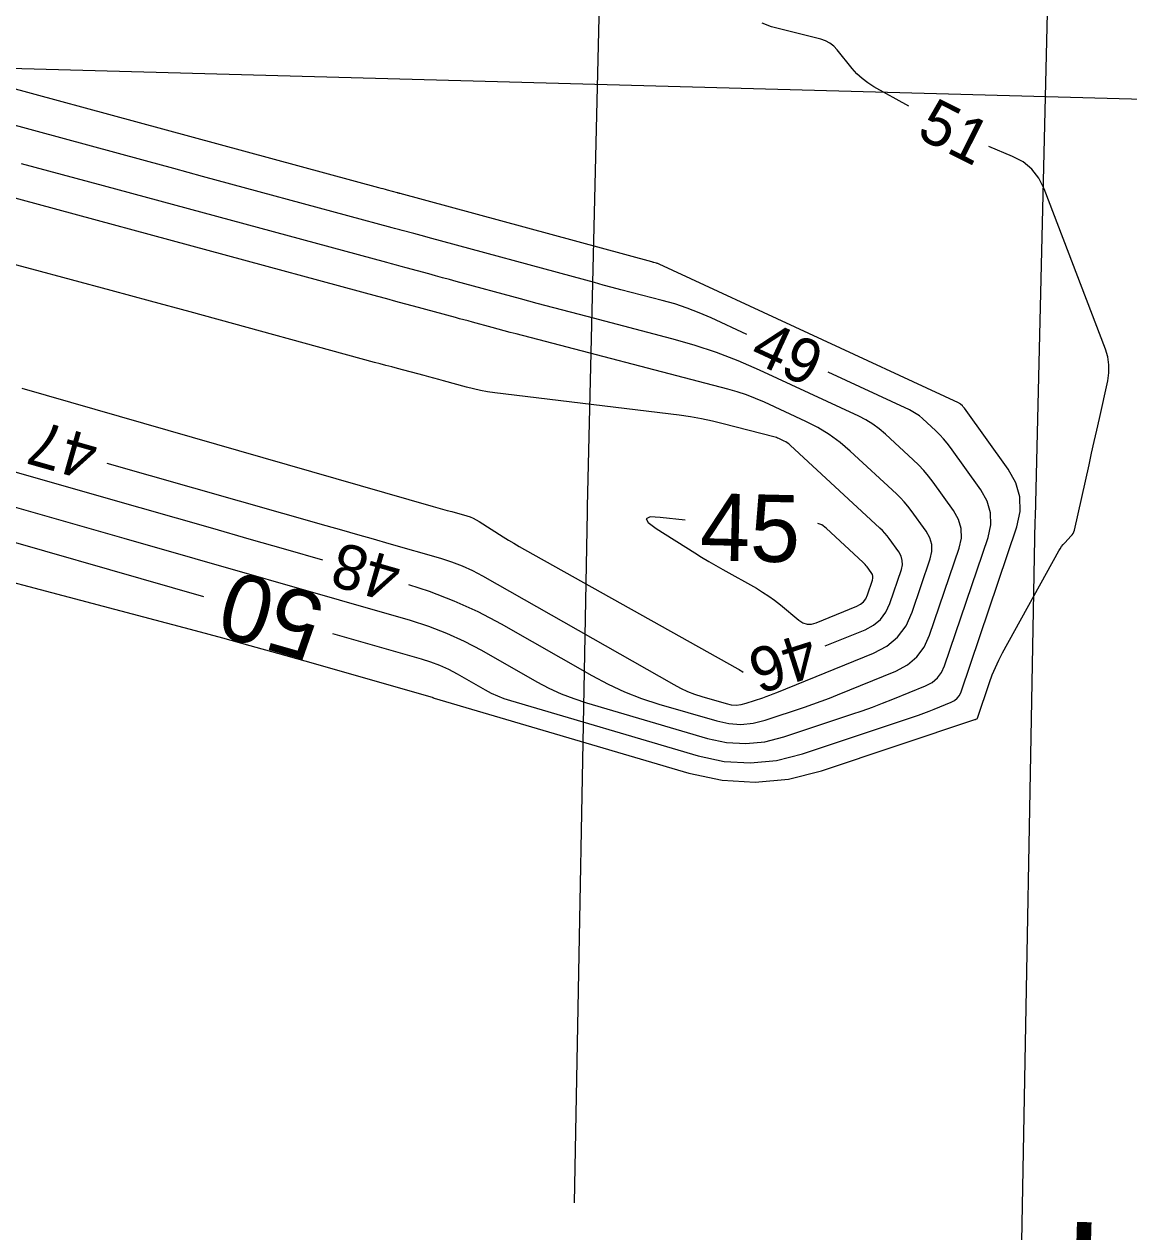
# Model space of a CAD drawing. Extents: x 2384780 to 2405861, y 547869 to 573706.
# Drawn here: x 2395635.8 to 2395685.1, y 553816.8 to 553870.7 of the extents above; entities that cross this region are included whole.
import ezdxf

# ---------------------------------------------------------------- set-up
doc = ezdxf.new("R2010")
doc.units = 0
for name, color, linetype in [('Breaklines', 7, 'Continuous'), ('Old_Level_60', 7, 'Continuous'), ('Old_Level_61', 7, 'Continuous'), ('Old_Level_63', 7, 'Continuous'), ('Prop Buffer Zone 1', 7, 'Continuous'), ('Prop Buffer Zone 2', 7, 'Continuous')]:
    doc.layers.add(name, color=color, linetype=linetype)

msp = doc.modelspace()

# ---------------------------------------------------------------- linework, layer by layer
at = {"layer": 'Breaklines'}
msp.add_line((2395703.80091, 553866.84245), (2395564.14597, 553870.63963), dxfattribs=at)
at = {"layer": 'Old_Level_60'}
for points in [[(2395675.259, 553867.03125), (2395673.70325, 553867.8995), (2395673.429, 553868.07025), (2395673.1745, 553868.2645), (2395672.94025, 553868.4825), (2395672.726, 553868.72425), (2395672.05875, 553869.553), (2395671.906, 553869.7155), (2395671.73375, 553869.8475), (2395671.542, 553869.94925), (2395671.33075, 553870.0205), (2395669.121, 553870.582), (2395668.71075, 553870.74825)], [(2395668.0255, 553856.838), (2395666.43275, 553857.576), (2395665.89975, 553857.80875), (2395665.358, 553858.017), (2395664.80725, 553858.20075), (2395664.24775, 553858.36), (2395662.406, 553858.84025), (2395662.0115, 553858.94375), (2395661.61725, 553859.048), (2395661.22325, 553859.1535), (2395660.8295, 553859.26), (2395653.8015, 553861.169), (2395653.64125, 553861.2125), (2395653.481, 553861.256), (2395653.32075, 553861.2995), (2395653.1605, 553861.343), (2395652.63675, 553861.48475), (2395652.52475, 553861.515), (2395652.4125, 553861.5455), (2395652.30025, 553861.57575), (2395652.188, 553861.60625), (2395646.25675, 553863.2125), (2395644.98575, 553863.557), (2395643.71475, 553863.9015), (2395642.444, 553864.24625), (2395641.17325, 553864.5915), (2395626.1975, 553868.6595)], [(2395627.7335, 553847.75125), (2395643.38725, 553843.61725), (2395644.61525, 553843.28975), (2395645.84125, 553842.9555), (2395647.0655, 553842.615), (2395648.288, 553842.268), (2395653.96925, 553840.63925), (2395653.979, 553840.63625), (2395653.9885, 553840.6325), (2395653.998, 553840.62825), (2395654.007, 553840.6235), (2395654.03625, 553840.60675), (2395654.04275, 553840.60325), (2395654.04925, 553840.60025), (2395654.05575, 553840.59775), (2395654.06275, 553840.5955), (2395665.43075, 553837.25425), (2395666.91825, 553836.93275), (2395668.4015, 553836.843), (2395669.88075, 553836.9855), (2395671.356, 553837.36025), (2395678.204, 553839.64175), (2395678.217, 553839.64625), (2395678.22975, 553839.651), (2395678.2425, 553839.65575), (2395678.25525, 553839.66075), (2395678.29675, 553839.67775), (2395678.30475, 553839.682), (2395678.3115, 553839.68775), (2395678.31675, 553839.69475), (2395678.3205, 553839.703), (2395678.861, 553841.30075), (2395678.98425, 553841.63975), (2395679.12225, 553841.9725), (2395679.275, 553842.2985), (2395679.44225, 553842.61825), (2395681.95725, 553847.172), (2395682.01725, 553847.27275), (2395682.0835, 553847.36925), (2395682.15575, 553847.461), (2395682.23425, 553847.54825), (2395682.50025, 553847.82625), (2395682.5525, 553847.8885), (2395682.595, 553847.95575), (2395682.6275, 553848.0285), (2395682.6505, 553848.10625), (2395683.30525, 553851.02225), (2395683.42075, 553851.538), (2395683.53625, 553852.054), (2395683.65125, 553852.56975), (2395683.76575, 553853.08575), (2395684.14, 553854.77125), (2395684.19375, 553855.1305), (2395684.19425, 553855.48575), (2395684.142, 553855.83725), (2395684.03675, 553856.185), (2395681.3075, 553863.34), (2395681.071, 553863.8185), (2395680.75625, 553864.22025), (2395680.36275, 553864.54575), (2395679.89075, 553864.79475), (2395678.827, 553865.233)], [(2395639.45575, 553851.09725), (2395649.224, 553848.313), (2395649.92925, 553848.11175), (2395650.63425, 553847.9105), (2395651.339, 553847.70875), (2395652.044, 553847.50675), (2395654.3465, 553846.84675), (2395654.834, 553846.69125), (2395655.30975, 553846.50775), (2395655.7735, 553846.29625), (2395656.22575, 553846.05675), (2395664.76225, 553841.20475), (2395665.06425, 553841.0445), (2395665.374, 553840.90225), (2395665.69125, 553840.7785), (2395666.0165, 553840.6725), (2395667.09675, 553840.355), (2395667.324, 553840.306), (2395667.5505, 553840.29225), (2395667.77625, 553840.314), (2395668.0015, 553840.37125), (2395668.7365, 553840.616), (2395668.8935, 553840.66975), (2395669.0495, 553840.726), (2395669.20475, 553840.78475), (2395669.359, 553840.846), (2395673.68725, 553842.6065), (2395674.27425, 553842.91575), (2395674.75675, 553843.32325), (2395675.1345, 553843.82925), (2395675.408, 553844.43375), (2395676.215, 553846.81925), (2395676.28775, 553847.1455), (2395676.28125, 553847.46025), (2395676.19525, 553847.763), (2395676.03, 553848.05375), (2395675.3605, 553848.98425), (2395675.2125, 553849.1795), (2395675.05525, 553849.36675), (2395674.88875, 553849.54575), (2395674.713, 553849.71675), (2395672.6465, 553851.6285), (2395672.19075, 553852.01875), (2395671.7085, 553852.37), (2395671.2005, 553852.68225), (2395670.66625, 553852.95525), (2395668.815, 553853.81325), (2395668.415, 553853.98775), (2395668.0085, 553854.144), (2395667.5955, 553854.282), (2395667.17575, 553854.4015), (2395657.73225, 553856.8635), (2395657.46175, 553856.9345), (2395657.19125, 553857.006), (2395656.921, 553857.0785), (2395656.651, 553857.1515), (2395655.76925, 553857.391), (2395655.58025, 553857.44225), (2395655.3915, 553857.4935), (2395655.2025, 553857.54475), (2395655.0135, 553857.596), (2395653.147, 553858.1015), (2395652.747, 553858.20975), (2395652.347, 553858.318), (2395651.947, 553858.4265), (2395651.547, 553858.53475), (2395628.812, 553864.692)], [(2395652.9155, 553845.672), (2395653.847, 553845.37475), (2395654.943, 553844.952), (2395656.01175, 553844.46475), (2395657.05325, 553843.91275), (2395661.10775, 553841.60825), (2395661.82875, 553841.2255), (2395662.568, 553840.88625), (2395663.3255, 553840.59025), (2395664.1015, 553840.33775), (2395666.68025, 553839.58), (2395667.2225, 553839.4625), (2395667.76325, 553839.43), (2395668.3025, 553839.482), (2395668.84025, 553839.6185), (2395670.59425, 553840.203), (2395670.969, 553840.33125), (2395671.3415, 553840.4655), (2395671.712, 553840.60575), (2395672.08, 553840.752), (2395674.686, 553841.81175), (2395675.19875, 553842.082), (2395675.62025, 553842.438), (2395675.9505, 553842.88), (2395676.18925, 553843.408), (2395677.505, 553847.29675), (2395677.604, 553847.7415), (2395677.595, 553848.17), (2395677.478, 553848.5825), (2395677.253, 553848.9785), (2395676.34075, 553850.24625), (2395676.139, 553850.51225), (2395675.92475, 553850.76725), (2395675.698, 553851.01125), (2395675.45875, 553851.244), (2395674.216, 553852.39375), (2395673.942, 553852.62825), (2395673.652, 553852.8395), (2395673.3465, 553853.02725), (2395673.02525, 553853.1915), (2395668.5965, 553855.24375), (2395667.63975, 553855.66175), (2395666.667, 553856.0355), (2395665.6785, 553856.36525), (2395664.6745, 553856.65125), (2395660.89825, 553857.63575), (2395660.15125, 553857.8315), (2395659.40475, 553858.02925), (2395658.659, 553858.22875), (2395657.9135, 553858.43025), (2395655.053, 553859.20725), (2395654.7445, 553859.291), (2395654.43625, 553859.37475), (2395654.12775, 553859.45825), (2395653.81925, 553859.542), (2395652.8115, 553859.81475), (2395652.59575, 553859.87325), (2395652.37975, 553859.93175), (2395652.16375, 553859.99025), (2395651.948, 553860.04875), (2395639.2995, 553863.47425), (2395637.46975, 553863.97), (2395635.64, 553864.466)], [(2395671.52775, 553842.929), (2395673.31325, 553843.65525), (2395673.6875, 553843.85225), (2395673.99525, 553844.11225), (2395674.23625, 553844.435), (2395674.4105, 553844.8205), (2395674.92525, 553846.3415), (2395674.9715, 553846.54975), (2395674.9675, 553846.75025), (2395674.9125, 553846.94325), (2395674.80725, 553847.12875), (2395674.38025, 553847.72225), (2395674.28575, 553847.84675), (2395674.1855, 553847.966), (2395674.0795, 553848.08025), (2395673.96725, 553848.18925), (2395669.958, 553851.89875), (2395669.89625, 553851.9515), (2395669.83125, 553851.999), (2395669.7625, 553852.04125), (2395669.69025, 553852.07825), (2395669.4485, 553852.19025), (2395669.39625, 553852.213), (2395669.34325, 553852.2335), (2395669.28925, 553852.2515), (2395669.2345, 553852.267), (2395666.9725, 553852.85675), (2395666.48625, 553852.975), (2395665.997, 553853.07675), (2395665.5045, 553853.16225), (2395665.00875, 553853.23125), (2395656.772, 553854.23925), (2395656.452, 553854.28425), (2395656.13425, 553854.34075), (2395655.81875, 553854.40875), (2395655.50575, 553854.4885), (2395654.48625, 553854.76725), (2395654.26775, 553854.82675), (2395654.04925, 553854.88575), (2395653.8305, 553854.94475), (2395653.61175, 553855.003), (2395652.4225, 553855.31925), (2395652.1675, 553855.3875), (2395651.913, 553855.45575), (2395651.65825, 553855.52475), (2395651.404, 553855.594), (2395643.16675, 553857.84675), (2395641.40125, 553858.328), (2395639.635, 553858.80625), (2395637.868, 553859.28175), (2395636.1, 553859.754), (2395626.8985, 553862.20425)], [(2395635.213, 553849.17), (2395636.46125, 553848.814), (2395637.70925, 553848.4575), (2395638.95725, 553848.1005), (2395640.205, 553847.743), (2395652.9885, 553844.07825), (2395653.81475, 553843.81475), (2395654.62125, 553843.50375), (2395655.4075, 553843.145), (2395656.174, 553842.739), (2395658.64475, 553841.33475), (2395659.181, 553841.04975), (2395659.731, 553840.7975), (2395660.29475, 553840.57725), (2395660.87225, 553840.38925), (2395666.26375, 553838.80475), (2395667.121, 553838.61925), (2395667.976, 553838.56775), (2395668.8285, 553838.64975), (2395669.67875, 553838.86575), (2395672.719, 553839.87875), (2395673.1785, 553840.036), (2395673.63525, 553840.2005), (2395674.08925, 553840.3725), (2395674.5405, 553840.55175), (2395676.01025, 553841.1495), (2395676.29925, 553841.30175), (2395676.537, 553841.5025), (2395676.72325, 553841.752), (2395676.858, 553842.04975), (2395678.79475, 553847.77425), (2395678.92025, 553848.33725), (2395678.909, 553848.88), (2395678.76075, 553849.402), (2395678.47575, 553849.9035), (2395677.1175, 553851.79125), (2395676.96725, 553851.9895), (2395676.8075, 553852.1795), (2395676.6385, 553852.36125), (2395676.46025, 553852.53475), (2395675.8625, 553853.08775), (2395675.7305, 553853.20075), (2395675.591, 553853.30225), (2395675.444, 553853.3925), (2395675.2895, 553853.4715), (2395671.65475, 553855.156)], [(2395635.6495, 553854.441), (2395654.01825, 553849.16375), (2395654.22525, 553849.10425), (2395654.43225, 553849.045), (2395654.63925, 553848.986), (2395654.8465, 553848.92725), (2395655.52325, 553848.73525), (2395655.666, 553848.68925), (2395655.8045, 553848.63325), (2395655.9385, 553848.5675), (2395656.068, 553848.49175), (2395657.15275, 553847.8055), (2395657.38625, 553847.66), (2395657.62175, 553847.51775), (2395657.859, 553847.37875), (2395658.098, 553847.24275), (2395667.62675, 553841.91525), (2395667.688, 553841.87925), (2395667.7475, 553841.84025), (2395667.805, 553841.79875), (2395667.85775, 553841.757)], [(2395628.4495, 553852.666), (2395640.923, 553849.11075), (2395642.54725, 553848.6475), (2395644.1715, 553848.1835), (2395645.7955, 553847.719), (2395647.4195, 553847.25375), (2395649.072, 553846.78)]]:
    msp.add_lwpolyline(points, dxfattribs=at)
at = {"layer": 'Old_Level_61'}
for points in [[(2395649.53225, 553843.49025), (2395653.479, 553842.35875), (2395653.897, 553842.2255), (2395654.305, 553842.068), (2395654.70275, 553841.88675), (2395655.0905, 553841.68125), (2395656.3405, 553840.97075), (2395656.61175, 553840.8265), (2395656.89, 553840.699), (2395657.17525, 553840.5875), (2395657.4675, 553840.4925), (2395665.84725, 553838.0295), (2395667.01975, 553837.776), (2395668.18875, 553837.70525), (2395669.35475, 553837.81775), (2395670.51725, 553838.113), (2395675.4615, 553839.76025), (2395675.69775, 553839.841), (2395675.9325, 553839.92575), (2395676.166, 553840.014), (2395676.398, 553840.10625), (2395677.1535, 553840.4135), (2395677.302, 553840.492), (2395677.42425, 553840.59525), (2395677.52, 553840.72325), (2395677.58925, 553840.8765), (2395680.0845, 553848.252), (2395680.2365, 553848.93325), (2395680.22275, 553849.58975), (2395680.0435, 553850.2215), (2395679.6985, 553850.82825), (2395677.744, 553853.545), (2395677.7225, 553853.573), (2395677.69975, 553853.60025), (2395677.67575, 553853.626), (2395677.6505, 553853.65075), (2395677.56525, 553853.7295), (2395677.5465, 553853.7455), (2395677.52675, 553853.76), (2395677.50575, 553853.77275), (2395677.48375, 553853.784), (2395664.115, 553859.9795), (2395664.0835, 553859.99325), (2395664.05125, 553860.00575), (2395664.01875, 553860.0165), (2395663.9855, 553860.026), (2395663.87625, 553860.0545), (2395663.853, 553860.06075), (2395663.8295, 553860.06675), (2395663.80625, 553860.073), (2395663.783, 553860.07925), (2395652.55, 553863.13075), (2395652.53775, 553863.134), (2395652.52575, 553863.13725), (2395652.51375, 553863.14075), (2395652.5015, 553863.144), (2395652.46225, 553863.1545), (2395652.45375, 553863.157), (2395652.44525, 553863.15925), (2395652.43675, 553863.1615), (2395652.42825, 553863.16375), (2395651.98125, 553863.28475), (2395651.8855, 553863.31075), (2395651.78975, 553863.33675), (2395651.69375, 553863.36275), (2395651.598, 553863.38875), (2395624.17775, 553870.83725)], [(2395665.271, 553848.5455), (2395664.16025, 553848.6715), (2395663.70875, 553848.69025), (2395663.52875, 553848.6135), (2395663.62075, 553848.44075), (2395663.98475, 553848.1725), (2395665.69675, 553847.0895), (2395666.008, 553846.8955), (2395666.32175, 553846.70575), (2395666.638, 553846.5205), (2395666.95675, 553846.3395)], [(2395632.4555, 553848.38575), (2395643.7645, 553845.14375)], [(2395666.95675, 553846.3395), (2395668.45025, 553845.50425), (2395668.73125, 553845.33875), (2395669.00375, 553845.1605), (2395669.26775, 553844.97), (2395669.52325, 553844.76725), (2395670.3435, 553844.084), (2395670.524, 553843.96675), (2395670.71325, 553843.9075), (2395670.9115, 553843.9065), (2395671.119, 553843.96375), (2395672.93925, 553844.704), (2395673.10075, 553844.789), (2395673.23375, 553844.90125), (2395673.33775, 553845.04075), (2395673.413, 553845.207), (2395673.63525, 553845.864), (2395673.65525, 553845.95375), (2395673.6535, 553846.0405), (2395673.62975, 553846.12375), (2395673.58425, 553846.204), (2395673.4, 553846.46025), (2395673.35925, 553846.514), (2395673.316, 553846.5655), (2395673.27, 553846.61475), (2395673.22175, 553846.66175), (2395671.571, 553848.189), (2395671.37075, 553848.336), (2395671.199, 553848.4035)]]:
    msp.add_lwpolyline(points, dxfattribs=at)
at = {"layer": 'Old_Level_63'}
msp.add_ellipse((2395727.45003, 554021.05834), major_axis=(15.71221, 376.73026), ratio=0.59897866, dxfattribs=at)
at = {"layer": 'Prop Buffer Zone 1'}
msp.add_line((2395680.90525, 553848.532), (2395680.9085, 553848.68275), dxfattribs=at)
for points in [[(2395680.9085, 553848.68275), (2395688.1975, 554154.54575)], [(2395680.28425, 553815.51375), (2395680.90525, 553848.532)]]:
    msp.add_lwpolyline(points, dxfattribs=at)
at = {"layer": 'Prop Buffer Zone 2'}
msp.add_line((2395660.90875, 553848.908), (2395660.91425, 553849.15925), dxfattribs=at)
for points in [[(2395660.91425, 553849.15925), (2395668.20325, 554155.02225)], [(2395660.32875, 553818.0605), (2395660.90875, 553848.908)]]:
    msp.add_lwpolyline(points, dxfattribs=at)

# ---------------------------------------------------------------- texts
at = {"layer": 'Old_Level_60'}
for s, rotation, p in [('51', 333.251789, (2395675.5445, 553865.6765)), ('49', 335.135633, (2395668.0765, 553855.712)), ('47', 164.090992, (2395639.18475, 553852.21425)), ('48', 163.91825, (2395652.7165, 553846.773)), ('46', 197.710694, (2395670.781, 553843.5785))]:
    msp.add_text(s, height=2, rotation=rotation, dxfattribs=at).set_placement(p)
at = {"layer": 'Old_Level_61'}
for s, rotation, p in [('45', 358.628947, (2395665.91375, 553846.76275)), ('50', 164.003253, (2395649.33225, 553845.108))]:
    msp.add_text(s, height=3, rotation=rotation, dxfattribs=at).set_placement(p)
at = {"layer": 'Prop Buffer Zone 1'}
msp.add_text('BZ1', height=6, rotation=88.366817, dxfattribs=at).set_placement((2395683.01, 553802.8755))

doc.saveas('drawing.dxf')
